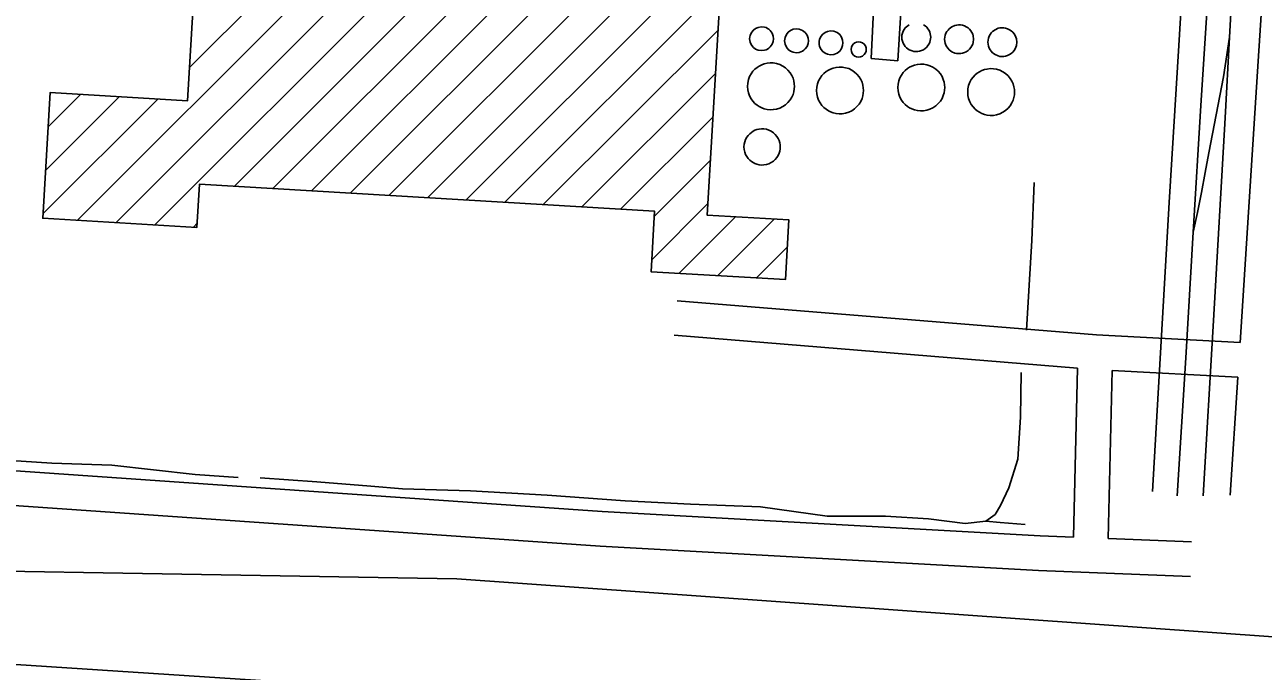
# Model space of a CAD drawing. Extents: x 3313447 to 3351316, y 703786 to 729172.
# Drawn here: x 3319747 to 3320817, y 719729 to 720288 of the extents above; entities that cross this region are included whole.
import ezdxf

# ---------------------------------------------------------------- set-up
doc = ezdxf.new("R2010")
doc.units = 0
for name, color, linetype in [('V-BLDG-OTLN', 7, 'Continuous'), ('V-DOMW-TANK', 7, 'Continuous'), ('V-RAIL-TRAK', 7, 'Continuous'), ('V-ROAD-CNTR', 7, 'Continuous'), ('V-SITE-OTLN', 7, 'Continuous'), ('V-TOPO-SHOR', 7, 'Continuous'), ('V-UTIL-LINE', 7, 'Continuous')]:
    doc.layers.add(name, color=color, linetype=linetype)

msp = doc.modelspace()

# ---------------------------------------------------------------- linework, layer by layer
at = {"layer": 'V-BLDG-OTLN'}
for p, q in [((3319889, 720250.7), (3320372.9, 720734.6)), ((3319792.2, 720118.5), (3320370.7, 720697)), ((3319825.6, 720116.6), (3320368.4, 720659.4)), ((3319858.9, 720114.6), (3320370.2, 720625.8)), ((3319927.7, 720148), (3320403.5, 720623.8)), ((3319961, 720146), (3320436.9, 720621.8)), ((3319994.4, 720144), (3320470.3, 720619.8)), ((3320027.8, 720142), (3320356.8, 720471)), ((3320061.2, 720140), (3320354.5, 720433.4)), ((3320094.5, 720138), (3320352.3, 720395.8)), ((3320127.9, 720136.1), (3320350.1, 720358.2)), ((3320161.3, 720134.1), (3320347.8, 720320.6)), ((3320194.6, 720132.1), (3320345.6, 720283)), ((3320228, 720130.1), (3320343.3, 720245.4)), ((3319762.3, 720124), (3319861.6, 720223.3)), ((3319764.5, 720161.6), (3319828.2, 720225.3)), ((3319766.8, 720199.2), (3319794.9, 720227.3)), ((3320261.4, 720128.1), (3320341.1, 720207.8)), ((3320290.5, 720121.9), (3320338.9, 720170.3)), ((3320288.3, 720084.3), (3320336.6, 720132.7)), ((3319892.3, 720112.6), (3319895.6, 720115.9)), ((3320312, 720072.7), (3320360.8, 720121.5)), ((3320345.4, 720070.7), (3320394.2, 720119.5)), ((3320378.7, 720068.7), (3320405.4, 720095.4))]:
    msp.add_line(p, q, dxfattribs=at)
msp.add_lwpolyline([(3320357, 720475.2), (3320336.1, 720123), (3320406.8, 720118.8), (3320403.8, 720067.2), (3320287.7, 720074.1), (3320290.8, 720126.4), (3319897.6, 720149.8), (3319895.4, 720112.4), (3319762.1, 720120.3), (3319768.5, 720228.9), (3319887.3, 720221.8), (3319924.9, 720854.5)], dxfattribs=at)
at = {"layer": 'V-DOMW-TANK'}
msp.add_lwpolyline([(3320523.1, 720287.6), (3320524.6, 720286.6), (3320525.9, 720285.4), (3320527, 720284.1), (3320527.9, 720282.7), (3320528.6, 720281.2), (3320529, 720279.7), (3320529.4, 720276.8), (3320529, 720274), (3320528.6, 720272.5), (3320527.9, 720271), (3320527, 720269.6), (3320525.9, 720268.2), (3320524.6, 720267), (3320523.1, 720266), (3320521.5, 720265.3), (3320519.8, 720264.7), (3320518.1, 720264.4), (3320516.4, 720264.4), (3320514.8, 720264.5), (3320513.3, 720264.9), (3320510.6, 720266), (3320508.3, 720267.7), (3320507.3, 720268.9), (3320506.3, 720270.2), (3320505.5, 720271.7), (3320504.9, 720273.3), (3320504.5, 720275.1), (3320504.4, 720276.8), (3320504.5, 720278.6), (3320504.9, 720280.4), (3320505.5, 720282), (3320506.3, 720283.5), (3320507.3, 720284.8), (3320508.3, 720285.9), (3320510.6, 720287.6)], dxfattribs=at)
for points in [[(3320566.3, 720275), (3320566, 720272.2), (3320565.6, 720270.7), (3320564.9, 720269.2), (3320564, 720267.8), (3320562.9, 720266.4), (3320561.6, 720265.2), (3320560.1, 720264.2), (3320558.5, 720263.5), (3320556.8, 720262.9), (3320555.1, 720262.6), (3320553.4, 720262.6), (3320551.8, 720262.7), (3320550.3, 720263.1), (3320547.6, 720264.2), (3320545.3, 720265.9), (3320544.3, 720267.1), (3320543.3, 720268.4), (3320542.5, 720269.9), (3320541.9, 720271.5), (3320541.5, 720273.2), (3320541.4, 720275), (3320541.5, 720276.8), (3320541.9, 720278.6), (3320542.5, 720280.2), (3320543.3, 720281.7), (3320544.3, 720283), (3320545.3, 720284.1), (3320547.6, 720285.8), (3320550.3, 720287), (3320551.8, 720287.3), (3320553.4, 720287.5), (3320555.1, 720287.4), (3320556.8, 720287.2), (3320558.5, 720286.6), (3320560.1, 720285.8), (3320561.6, 720284.8), (3320562.9, 720283.6), (3320564, 720282.3), (3320564.9, 720280.8), (3320565.6, 720279.4), (3320566, 720277.9)], [(3320393.6, 720275.5), (3320393.3, 720273.1), (3320392.4, 720270.7), (3320390.7, 720268.4), (3320389.6, 720267.4), (3320388.4, 720266.5), (3320387.1, 720265.9), (3320385.7, 720265.5), (3320382.9, 720265.2), (3320380.3, 720265.6), (3320378.1, 720266.5), (3320376.2, 720268), (3320374.5, 720270), (3320373.4, 720272.6), (3320373.1, 720274), (3320372.9, 720275.5), (3320373.1, 720277), (3320373.4, 720278.4), (3320374.5, 720281), (3320376.2, 720283), (3320378.1, 720284.4), (3320380.3, 720285.3), (3320382.9, 720285.8), (3320385.7, 720285.5), (3320387.1, 720285.1), (3320388.4, 720284.4), (3320389.6, 720283.6), (3320390.7, 720282.6), (3320392.4, 720280.3), (3320393.3, 720277.8)], [(3320423.7, 720273.7), (3320423.4, 720271.3), (3320422.5, 720268.9), (3320420.9, 720266.6), (3320419.8, 720265.6), (3320418.6, 720264.8), (3320417.2, 720264.1), (3320415.8, 720263.7), (3320413, 720263.4), (3320410.4, 720263.8), (3320408.2, 720264.8), (3320406.3, 720266.2), (3320404.7, 720268.2), (3320403.5, 720270.8), (3320403.2, 720272.2), (3320403.1, 720273.7), (3320403.2, 720275.2), (3320403.5, 720276.6), (3320404.7, 720279.2), (3320406.3, 720281.2), (3320408.2, 720282.6), (3320410.4, 720283.6), (3320413, 720284), (3320415.8, 720283.7), (3320417.2, 720283.3), (3320418.6, 720282.6), (3320419.8, 720281.8), (3320420.9, 720280.8), (3320422.5, 720278.5), (3320423.4, 720276)], [(3320453.5, 720271.9), (3320453.2, 720269.5), (3320452.3, 720267.1), (3320450.7, 720264.8), (3320449.6, 720263.8), (3320448.4, 720263), (3320447, 720262.3), (3320445.6, 720261.9), (3320442.8, 720261.6), (3320440.2, 720262), (3320438.1, 720263), (3320436.1, 720264.4), (3320434.5, 720266.4), (3320433.3, 720269), (3320433, 720270.4), (3320432.9, 720271.9), (3320433, 720273.4), (3320433.3, 720274.8), (3320434.5, 720277.4), (3320436.1, 720279.4), (3320438.1, 720280.8), (3320440.2, 720281.8), (3320442.8, 720282.2), (3320445.6, 720281.9), (3320447, 720281.5), (3320448.4, 720280.8), (3320449.6, 720280), (3320450.7, 720279), (3320452.3, 720276.7), (3320453.2, 720274.2)], [(3320603.7, 720272.5), (3320603.4, 720269.7), (3320602.9, 720268.2), (3320602.2, 720266.7), (3320601.4, 720265.3), (3320600.3, 720263.9), (3320598.9, 720262.7), (3320597.5, 720261.7), (3320595.8, 720261), (3320594.1, 720260.4), (3320592.4, 720260.1), (3320590.7, 720260.1), (3320589.1, 720260.2), (3320587.6, 720260.6), (3320585, 720261.7), (3320582.7, 720263.4), (3320581.6, 720264.6), (3320580.7, 720265.9), (3320579.9, 720267.4), (3320579.3, 720269), (3320578.9, 720270.7), (3320578.7, 720272.5), (3320578.9, 720274.3), (3320579.3, 720276.1), (3320579.9, 720277.7), (3320580.7, 720279.2), (3320581.6, 720280.5), (3320582.7, 720281.6), (3320585, 720283.3), (3320587.6, 720284.5), (3320589.1, 720284.8), (3320590.7, 720285), (3320592.4, 720285), (3320594.1, 720284.7), (3320595.8, 720284.1), (3320597.5, 720283.3), (3320598.9, 720282.3), (3320600.3, 720281.1), (3320601.4, 720279.8), (3320602.2, 720278.4), (3320602.9, 720276.9), (3320603.4, 720275.4)], [(3320473.7, 720266.2), (3320473.5, 720264.7), (3320472.9, 720263.2), (3320471.9, 720261.7), (3320470.4, 720260.5), (3320468.6, 720259.8), (3320466.8, 720259.6), (3320465.2, 720259.9), (3320463.8, 720260.5), (3320462.6, 720261.4), (3320461.5, 720262.7), (3320460.8, 720264.4), (3320460.5, 720266.2), (3320460.8, 720268.1), (3320461.5, 720269.7), (3320462.6, 720271), (3320463.8, 720271.9), (3320465.2, 720272.5), (3320466.8, 720272.8), (3320468.6, 720272.6), (3320470.4, 720271.9), (3320471.9, 720270.8), (3320472.9, 720269.3), (3320473.5, 720267.7)], [(3320411.6, 720234.3), (3320411.5, 720232.1), (3320411.1, 720229.7), (3320410.4, 720227.3), (3320409.3, 720224.9), (3320407.8, 720222.6), (3320406, 720220.4), (3320403.9, 720218.4), (3320401.5, 720216.8), (3320398.9, 720215.5), (3320396.1, 720214.7), (3320393.3, 720214.2), (3320390.6, 720214.1), (3320388, 720214.4), (3320385.5, 720215), (3320383.3, 720215.8), (3320381.2, 720216.8), (3320379.4, 720218), (3320377.5, 720219.6), (3320375.8, 720221.4), (3320374.2, 720223.6), (3320372.9, 720226), (3320371.9, 720228.6), (3320371.3, 720231.4), (3320371.1, 720234.3), (3320371.3, 720237.2), (3320371.9, 720240.1), (3320372.9, 720242.7), (3320374.2, 720245.1), (3320375.8, 720247.3), (3320377.5, 720249.1), (3320379.4, 720250.6), (3320381.2, 720251.9), (3320383.3, 720252.9), (3320385.5, 720253.7), (3320388, 720254.3), (3320390.6, 720254.6), (3320393.3, 720254.5), (3320396.1, 720254), (3320398.9, 720253.1), (3320401.5, 720251.9), (3320403.9, 720250.2), (3320406, 720248.3), (3320407.8, 720246.1), (3320409.3, 720243.8), (3320410.4, 720241.4), (3320411.1, 720239), (3320411.5, 720236.6)], [(3320471.2, 720230.8), (3320471.1, 720228.5), (3320470.7, 720226.1), (3320470, 720223.7), (3320468.9, 720221.3), (3320467.4, 720219), (3320465.6, 720216.8), (3320463.5, 720214.9), (3320461.1, 720213.2), (3320458.5, 720212), (3320455.7, 720211.1), (3320452.9, 720210.6), (3320450.2, 720210.5), (3320447.6, 720210.8), (3320445.1, 720211.4), (3320442.9, 720212.2), (3320440.9, 720213.2), (3320439, 720214.5), (3320437.1, 720216), (3320435.4, 720217.8), (3320433.8, 720220), (3320432.5, 720222.4), (3320431.6, 720225), (3320430.9, 720227.9), (3320430.7, 720230.8), (3320430.9, 720233.7), (3320431.6, 720236.5), (3320432.5, 720239.1), (3320433.8, 720241.5), (3320435.4, 720243.7), (3320437.1, 720245.5), (3320439, 720247.1), (3320440.9, 720248.3), (3320442.9, 720249.3), (3320445.1, 720250.1), (3320447.6, 720250.7), (3320450.2, 720251), (3320452.9, 720250.9), (3320455.7, 720250.4), (3320458.5, 720249.6), (3320461.1, 720248.3), (3320463.5, 720246.7), (3320465.6, 720244.7), (3320467.4, 720242.5), (3320468.9, 720240.2), (3320470, 720237.8), (3320470.7, 720235.4), (3320471.1, 720233)], [(3320541.5, 720233.3), (3320541.3, 720231.1), (3320540.9, 720228.7), (3320540.2, 720226.3), (3320539.1, 720223.9), (3320537.7, 720221.5), (3320535.9, 720219.4), (3320533.8, 720217.4), (3320531.3, 720215.8), (3320528.7, 720214.5), (3320526, 720213.6), (3320523.2, 720213.2), (3320520.4, 720213.1), (3320517.8, 720213.4), (3320515.4, 720213.9), (3320513.1, 720214.8), (3320511.1, 720215.8), (3320509.2, 720217), (3320507.4, 720218.5), (3320505.6, 720220.4), (3320504.1, 720222.5), (3320502.8, 720224.9), (3320501.8, 720227.6), (3320501.2, 720230.4), (3320501, 720233.3), (3320501.2, 720236.2), (3320501.8, 720239), (3320502.8, 720241.7), (3320504.1, 720244.1), (3320505.6, 720246.2), (3320507.4, 720248.1), (3320509.2, 720249.6), (3320511.1, 720250.8), (3320513.1, 720251.9), (3320515.4, 720252.7), (3320517.8, 720253.3), (3320520.4, 720253.6), (3320523.2, 720253.5), (3320526, 720253), (3320528.7, 720252.1), (3320531.3, 720250.8), (3320533.8, 720249.2), (3320535.9, 720247.3), (3320537.7, 720245.1), (3320539.1, 720242.8), (3320540.2, 720240.3), (3320540.9, 720237.9), (3320541.3, 720235.6)], [(3320601.8, 720229.4), (3320601.6, 720227.1), (3320601.2, 720224.8), (3320600.5, 720222.4), (3320599.4, 720220), (3320598, 720217.6), (3320596.2, 720215.4), (3320594, 720213.5), (3320591.6, 720211.9), (3320589, 720210.6), (3320586.3, 720209.7), (3320583.5, 720209.2), (3320580.7, 720209.2), (3320578.1, 720209.4), (3320575.7, 720210), (3320573.4, 720210.8), (3320571.4, 720211.9), (3320569.5, 720213.1), (3320567.7, 720214.6), (3320565.9, 720216.5), (3320564.4, 720218.6), (3320563.1, 720221), (3320562.1, 720223.7), (3320561.5, 720226.5), (3320561.3, 720229.4), (3320561.5, 720232.3), (3320562.1, 720235.1), (3320563.1, 720237.8), (3320564.4, 720240.2), (3320565.9, 720242.3), (3320567.7, 720244.2), (3320569.5, 720245.7), (3320571.4, 720246.9), (3320573.4, 720247.9), (3320575.7, 720248.8), (3320578.1, 720249.3), (3320580.7, 720249.6), (3320583.5, 720249.5), (3320586.3, 720249.1), (3320589, 720248.2), (3320591.6, 720246.9), (3320594, 720245.3), (3320596.2, 720243.3), (3320598, 720241.2), (3320599.4, 720238.8), (3320600.5, 720236.4), (3320601.2, 720234), (3320601.6, 720231.6)], [(3320399.4, 720181.9), (3320399.3, 720180.2), (3320398.9, 720178.4), (3320398.4, 720176.5), (3320397.5, 720174.6), (3320396.4, 720172.8), (3320395, 720171.1), (3320393.4, 720169.6), (3320391.5, 720168.4), (3320389.5, 720167.4), (3320387.4, 720166.7), (3320385.2, 720166.4), (3320383.1, 720166.3), (3320381.1, 720166.5), (3320379.2, 720167), (3320377.4, 720167.6), (3320375.9, 720168.4), (3320374.4, 720169.3), (3320373, 720170.5), (3320371.6, 720171.9), (3320370.4, 720173.6), (3320369.4, 720175.5), (3320368.7, 720177.5), (3320368.2, 720179.7), (3320368, 720181.9), (3320368.2, 720184.2), (3320368.7, 720186.4), (3320369.4, 720188.4), (3320370.4, 720190.3), (3320371.6, 720191.9), (3320373, 720193.4), (3320374.4, 720194.5), (3320375.9, 720195.5), (3320377.4, 720196.3), (3320379.2, 720196.9), (3320381.1, 720197.4), (3320383.1, 720197.6), (3320385.2, 720197.5), (3320387.4, 720197.2), (3320389.5, 720196.5), (3320391.5, 720195.5), (3320393.4, 720194.2), (3320395, 720192.7), (3320396.4, 720191), (3320397.5, 720189.2), (3320398.4, 720187.4), (3320398.9, 720185.5), (3320399.3, 720183.7)]]:
    msp.add_lwpolyline(points, close=True, dxfattribs=at)
at = {"layer": 'V-RAIL-TRAK'}
for points in [[(3320752, 720408.5), (3320743.7, 720269.5), (3320735.4, 720133.8), (3320721, 719884.1)], [(3320742.2, 719880.3), (3320749.9, 719999.7), (3320756.2, 720108.4), (3320762.6, 720217.7), (3320774.7, 720405.7)], [(3320764.8, 719880.3), (3320773.7, 720031.8), (3320783.7, 720207.1), (3320787.4, 720276.7), (3320792, 720359.7)], [(3320756.2, 720108.4), (3320759.9, 720125.4), (3320763.3, 720142.5), (3320766.5, 720159.7), (3320769.6, 720176.8), (3320782.3, 720242.4), (3320787.4, 720276.7)]]:
    msp.add_lwpolyline(points, dxfattribs=at)
at = {"layer": 'V-ROAD-CNTR'}
for points in [[(3320796.7, 720013), (3320811.6, 720247.1), (3320850.2, 720843.8), (3320848.9, 720860.8), (3320842.3, 720873.6), (3320836.8, 720883.6), (3320829.8, 720893.1), (3320823.5, 720900.2), (3320814.4, 720904.1), (3320795.6, 720909.7), (3320693.5, 720915.8), (3320335.7, 720938), (3319660.8, 720986.4), (3319640.9, 720988.2), (3319637.8, 720986.4), (3319629, 720979.8), (3319622.9, 720971.4), (3319612.3, 720954.7), (3319607.1, 720944.2), (3319597.7, 720724.4), (3319582, 720444), (3319557, 719989.2)], [(3320310.3, 720049), (3320672.5, 720019.4), (3320796.7, 720013)], [(3320307.8, 720019.1), (3320656.2, 719990.6)], [(3320652.7, 719844.6), (3320656.2, 719990.6)], [(3320682.7, 719843.4), (3320686.2, 719988.6)], [(3320686.2, 719988.6), (3320794.8, 719983)], [(3320788.2, 719881), (3320794.8, 719983)], [(3319496.2, 719750.1), (3319656, 719879.4), (3319678.3, 719894.3), (3319697.7, 719902.7), (3319742.9, 719901.6), (3320245.6, 719866.7), (3320623.8, 719845.8), (3320652.7, 719844.6)], [(3319540.5, 719747.4), (3319673.8, 719855.2), (3319692.8, 719867.8), (3319703.6, 719872.6), (3319741.5, 719871.7), (3320243.8, 719836.8), (3320622.4, 719815.8), (3320753.7, 719810.6)], [(3320682.7, 719843.4), (3320754.8, 719840.6)], [(3319540.5, 719747.4), (3319588.8, 719744.4), (3319990, 719718), (3320305.8, 719697.2), (3321155.9, 719646.3), (3321918.1, 719601.2), (3321941.5, 719587.8), (3321949.6, 719568.6), (3321954.3, 719544.9), (3321945.9, 719327.2), (3321936.1, 719302.8)]]:
    msp.add_lwpolyline(points, dxfattribs=at)
at = {"layer": 'V-SITE-OTLN'}
msp.add_lwpolyline([(3322017, 719673.7), (3320120, 719808.5), (3319440.9, 719820.2), (3319431, 719830.3), (3319554, 721048.2), (3319574, 721058.2), (3321043.1, 721513.7), (3321922.7, 721801), (3321982.6, 721800.9), (3322002.5, 721760.9), (3322097, 719723.5)], close=True, dxfattribs=at)
at = {"layer": 'V-TOPO-SHOR'}
for points in [[(3320612.2, 720023.5), (3320614.5, 720062.4), (3320616.8, 720101), (3320618.7, 720151.2)], [(3320607.6, 719987), (3320606.9, 719948.3), (3320604.6, 719912.1), (3320596.7, 719887.3), (3320589.7, 719872), (3320584.9, 719864.2), (3320577, 719858.5), (3320559.1, 719856.4), (3320527.3, 719860.4), (3320490.2, 719862.7), (3320440, 719862.8), (3320382.4, 719870.8), (3320321.8, 719873.2), (3320265.5, 719875.9), (3320197.9, 719880.9), (3320131.6, 719884.6), (3320073.1, 719886.5), (3320045.6, 719888.7), (3319998.9, 719892.3), (3319949.9, 719896)], [(3319930.9, 719896.1), (3319893.8, 719898.7), (3319821.8, 719906.7), (3319769.9, 719908.6), (3319721, 719911.8), (3319691.8, 719911)], [(3320577, 719858.5), (3320589.3, 719857.4), (3320611, 719855.6)]]:
    msp.add_lwpolyline(points, dxfattribs=at)
at = {"layer": 'V-UTIL-LINE'}
msp.add_lwpolyline([(3321006.1, 720335.7), (3320807.6, 720348.1), (3320803.9, 720348.2), (3320734.4, 720351.1), (3320729.8, 720352), (3320507.5, 720364.5), (3320500.8, 720256.5), (3320477.9, 720258.4), (3320486.7, 720442.3), (3320400.7, 720447.1), (3320401.6, 720466.3), (3320508.7, 720458.7), (3320506.6, 720384.6), (3320729.9, 720369.4), (3320734.4, 720369.4), (3320803, 720366.5), (3320808.5, 720364.6), (3321006.1, 720355.9)], dxfattribs=at)

doc.saveas('drawing.dxf')
